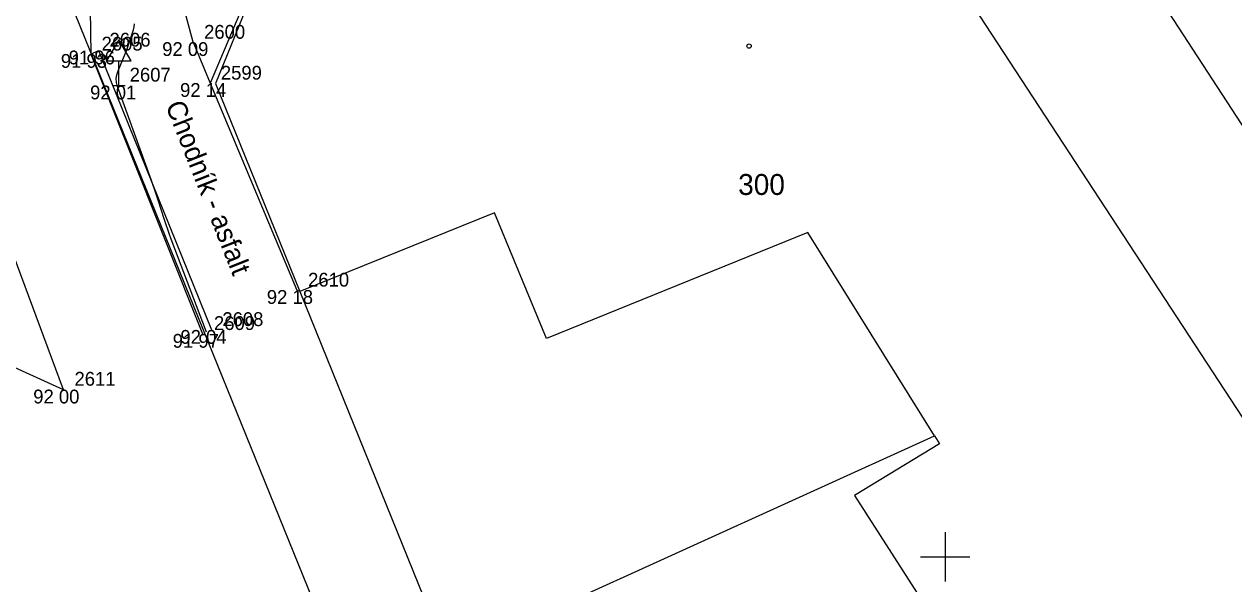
# Model space of a CAD drawing. Extents: x -711081 to -709338, y -1025122 to -1024092.
# Drawn here: x -710643.69 to -710619.15, y -1024900.55 to -1024889.19 of the extents above; entities that cross this region are included whole.
import ezdxf

# ---------------------------------------------------------------- set-up
doc = ezdxf.new("R2010")
doc.units = 0
for name, color, linetype in [('Ex_Major Contours', 7, 'Continuous'), ('Z_body', 7, 'Continuous'), ('Z_body_cisla', 7, 'Continuous'), ('Z_body_vysky_redukovane', 7, 'Continuous'), ('Z_budova', 7, 'Continuous'), ('Z_dopravni_znacky', 7, 'Continuous'), ('Z_hektometricka_sit', 7, 'Continuous'), ('Z_katastr_cisla_stavebni', 7, 'Continuous'), ('Z_katastr_hranice', 7, 'Continuous'), ('Z_katastr_vnitrni_kresba', 7, 'Continuous'), ('Z_katastr_znacky_budov', 7, 'Continuous'), ('Z_komunikace', 7, 'Continuous'), ('Z_komunikace_osa', 7, 'Continuous'), ('Z_obruba', 7, 'Continuous'), ('Z_popisy', 7, 'Continuous'), ('Z_rozhranni', 7, 'Continuous')]:
    doc.layers.add(name, color=color, linetype=linetype)

# ---------------------------------------------------------------- blocks, each defined once
blk = doc.blocks.new('POINT_DISPLAY')
blk.add_line((0, 0), (0, 0))
blk = doc.blocks.new('Z527')
for p, q in [((0, 0.93), (-0.25, 0.5)), ((0.25, 0.5), (0, 0.93)), ((-0.25, 0.5), (0.25, 0.5)), ((0, 0), (0, 0.5)), ((-0.13, 0), (0.13, 0))]:
    blk.add_line(p, q)

msp = doc.modelspace()

# ---------------------------------------------------------------- linework, layer by layer
at = {"layer": 'Ex_Major Contours'}
for points in [[(-710639.993, -1024895.446), (-710640.707, -1024893.56), (-710640.743, -1024893.461), (-710640.778, -1024893.363), (-710640.812, -1024893.264), (-710640.844, -1024893.164), (-710640.971, -1024892.765), (-710641.004, -1024892.665), (-710641.037, -1024892.566), (-710641.071, -1024892.467), (-710641.106, -1024892.368), (-710641.795, -1024890.456), (-710641.816, -1024890.377), (-710641.821, -1024890.299), (-710641.811, -1024890.221), (-710641.786, -1024890.143), (-710641.639, -1024889.796), (-710641.615, -1024889.736), (-710641.592, -1024889.677), (-710641.571, -1024889.616), (-710641.551, -1024889.555), (-710641.474, -1024889.311), (-710641.458, -1024889.25), (-710641.449, -1024889.188)], [(-710646.261, -1024895.082), (-710642.9, -1024896.61)]]:
    msp.add_lwpolyline(points, dxfattribs=at)
at = {"layer": 'Z_budova'}
for p, q in [((-710639.06, -1024888.36), (-710639.92, -1024890.39)), ((-710639.92, -1024890.39), (-710638.16, -1024894.59))]:
    msp.add_line(p, q, dxfattribs=at)
at = {"layer": 'Z_hektometricka_sit'}
for p, q in [((-710625, -1024899.5), (-710625, -1024900.5)), ((-710625.5, -1024900), (-710624.5, -1024900))]:
    msp.add_line(p, q, dxfattribs=at)
at = {"layer": 'Z_katastr_hranice'}
for p, q in [((-710617.7, -1024893.21), (-710624.56, -1024882.64)), ((-710639.04, -1024888.5), (-710639.81, -1024890.4)), ((-710618.37, -1024898.09), (-710624.61, -1024888.55)), ((-710639.81, -1024890.4), (-710638.1, -1024894.62)), ((-710638.1, -1024894.62), (-710635.13, -1024901.94)), ((-710632.99, -1024901.08), (-710625.22, -1024897.55)), ((-710625.22, -1024897.55), (-710625.12, -1024897.71)), ((-710625.12, -1024897.71), (-710626.84, -1024898.76)), ((-710626.84, -1024898.76), (-710623.08, -1024904.61))]:
    msp.add_line(p, q, dxfattribs=at)
at = {"layer": 'Z_katastr_vnitrni_kresba'}
for p, q in [((-710642.75, -1024888.76), (-710619.162, -1024946.885)), ((-710634.15, -1024893.02), (-710638.1, -1024894.62)), ((-710633.09, -1024895.57), (-710634.15, -1024893.02)), ((-710627.79, -1024893.42), (-710633.09, -1024895.57)), ((-710625.22, -1024897.55), (-710627.79, -1024893.42))]:
    msp.add_line(p, q, dxfattribs=at)
at = {"layer": 'Z_katastr_znacky_budov'}
msp.add_circle((-710628.982, -1024889.64), 0.0437, dxfattribs=at)
at = {"layer": 'Z_komunikace'}
for p, q in [((-710642.35, -1024888.9), (-710642.34, -1024889.8)), ((-710642.34, -1024889.8), (-710640.07, -1024895.48))]:
    msp.add_line(p, q, dxfattribs=at)
at = {"layer": 'Z_komunikace_osa'}
msp.add_line((-710645.04, -1024890.85), (-710642.9, -1024896.61), dxfattribs=at)
at = {"layer": 'Z_obruba'}
for p, q in [((-710642.34, -1024889.8), (-710642.18, -1024889.73)), ((-710642.18, -1024889.73), (-710639.89, -1024895.4))]:
    msp.add_line(p, q, dxfattribs=at)
at = {"layer": 'Z_rozhranni'}
for q in [(-710640.76, -1024887.73), (-710639.92, -1024890.39)]:
    msp.add_line((-710640.26, -1024889.56), q, dxfattribs=at)

# ---------------------------------------------------------------- block references
at = {"layer": 'Z_body'}
for p in [(-710640.26, -1024889.56), (-710642.34, -1024889.8), (-710642.18, -1024889.73), (-710641.77, -1024890.44), (-710639.92, -1024890.39), (-710638.16, -1024894.59), (-710640.07, -1024895.48), (-710639.89, -1024895.4), (-710642.9, -1024896.61)]:
    msp.add_blockref('POINT_DISPLAY', p, dxfattribs=at)
at = {"layer": 'Z_dopravni_znacky'}
msp.add_blockref('Z527', (-710641.77, -1024890.44), dxfattribs=at)

# ---------------------------------------------------------------- texts
at = {"layer": 'Z_body_cisla'}
for s, p in [('2600', (-710640.04, -1024889.49)), ('2605', (-710642.12, -1024889.73)), ('2606', (-710641.96, -1024889.65)), ('2607', (-710641.55, -1024890.36)), ('2599', (-710639.7, -1024890.32)), ('2610', (-710637.93, -1024894.52)), ('2609', (-710639.84, -1024895.4)), ('2608', (-710639.67, -1024895.32)), ('2611', (-710642.67, -1024896.53))]:
    msp.add_text(s, height=0.28, dxfattribs=at).set_placement(p)
at = {"layer": 'Z_body_vysky_redukovane'}
for s, p in [('92 09', (-710640.89, -1024889.84)), ('91 93', (-710642.947, -1024890.08)), ('91 96', (-710642.787, -1024890.01)), ('92 01', (-710642.353, -1024890.72)), ('92 14', (-710640.527, -1024890.67)), ('92 18', (-710638.767, -1024894.87)), ('91 97', (-710640.677, -1024895.76)), ('92 04', (-710640.52, -1024895.68)), ('92 00', (-710643.507, -1024896.89))]:
    msp.add_text(s, height=0.28, dxfattribs=at).set_placement(p)
at = {"layer": 'Z_katastr_cisla_stavebni'}
msp.add_text('300', height=0.425, dxfattribs=at).set_placement((-710629.203, -1024892.66))
at = {"layer": 'Z_popisy'}
msp.add_text('Chodník - asfalt', height=0.4, rotation=291.6, dxfattribs=at).set_placement((-710640.83, -1024890.84))

doc.saveas('drawing.dxf')
